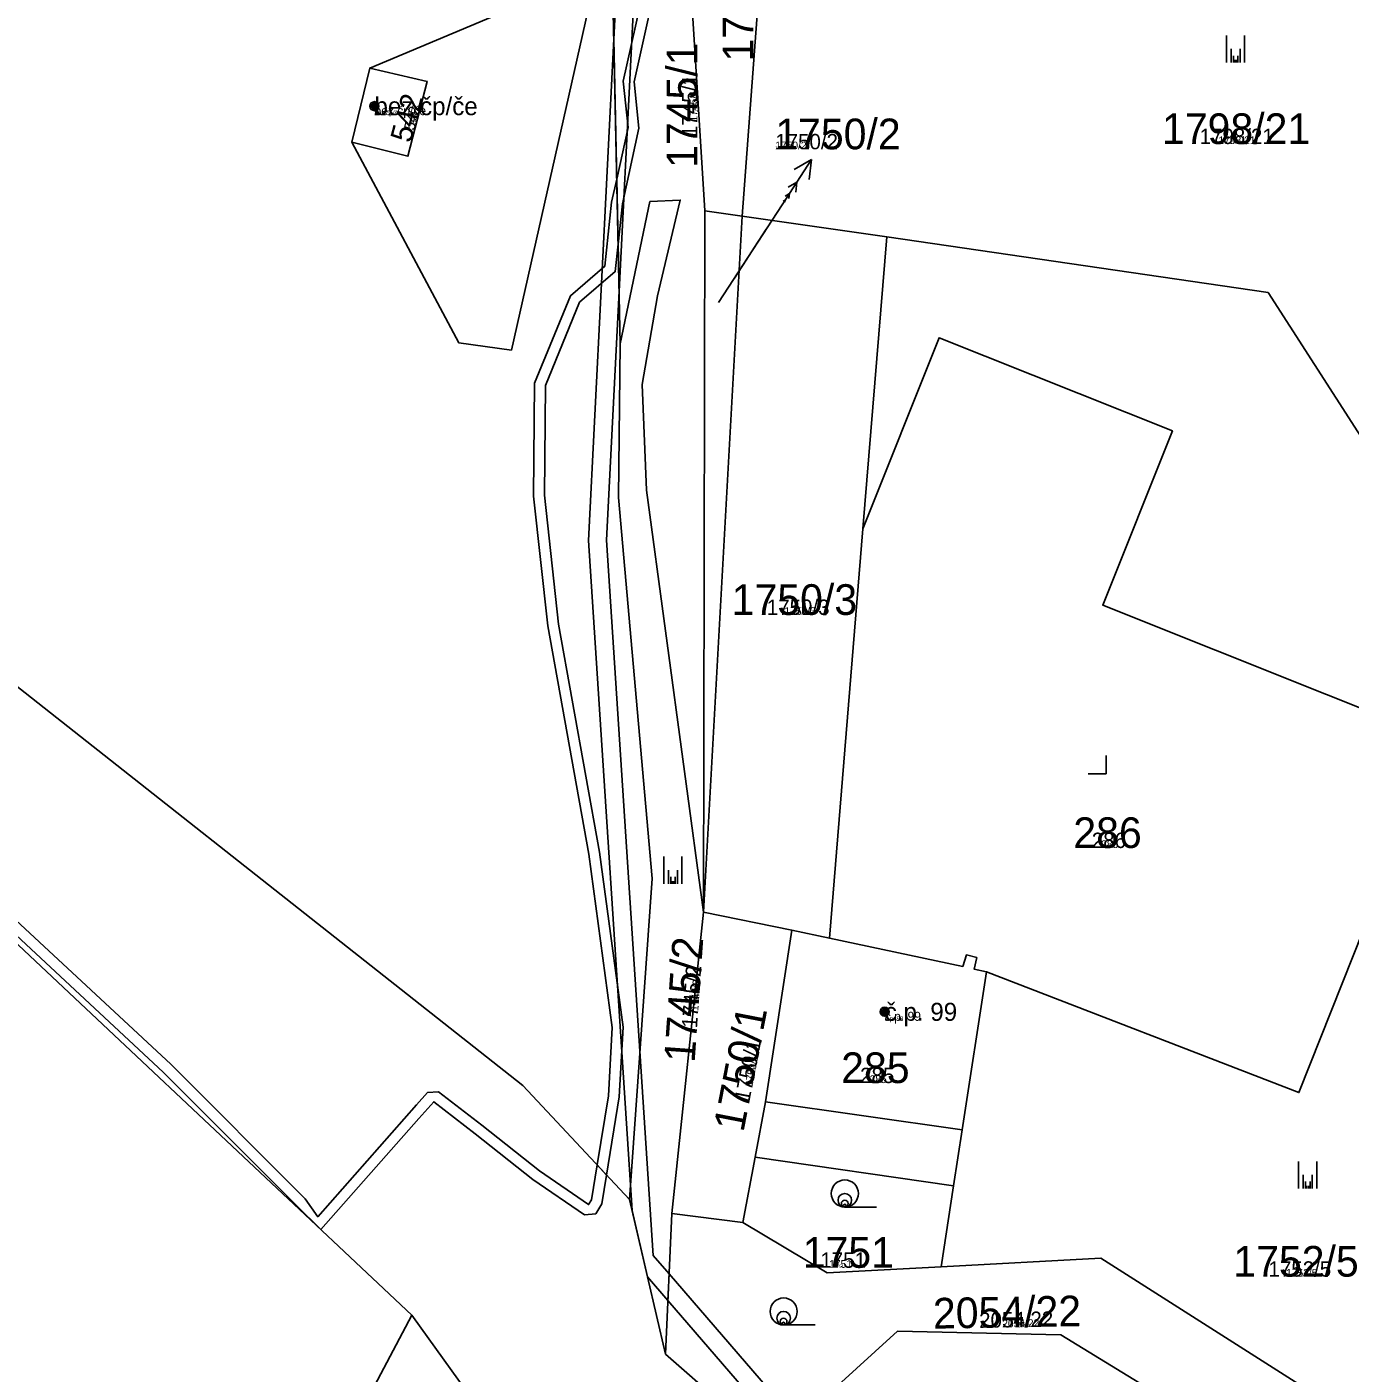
# Model space of a CAD drawing. Extents: x -744652 to -739090, y -980828 to -975855.
# Drawn here: x -743017.5 to -742944.2, y -978382.8 to -978308.1 of the extents above; entities that cross this region are included whole.
import ezdxf

# ---------------------------------------------------------------- set-up
doc = ezdxf.new("R2010")
doc.units = 0
for name, color, linetype in [('KAT_02_hranice parcel', 7, 'Continuous'), ('KAT_03_1000_st čísla parcelní', 7, 'Continuous'), ('KAT_03_1000_čísla parcelní', 7, 'Continuous'), ('KAT_03_1000_čísla popisná', 7, 'Continuous'), ('KAT_03_100_st čísla parcelní', 7, 'Continuous'), ('KAT_03_100_čísla parcelní', 7, 'Continuous'), ('KAT_03_100_čísla popisná', 7, 'Continuous'), ('KAT_03_250_st čísla parcelní', 7, 'Continuous'), ('KAT_03_250_čísla parcelní', 7, 'Continuous'), ('KAT_03_250_čísla popisná', 7, 'Continuous'), ('KAT_03_500_st čísla parcelní', 7, 'Continuous'), ('KAT_03_500_čísla parcelní', 7, 'Continuous'), ('KAT_03_500_čísla popisná', 7, 'Continuous'), ('KAT_04_vnitřní kresba', 7, 'Continuous'), ('KAT_05_1000_značky kultur', 7, 'Continuous'), ('KAT_05_100_značky kultur', 7, 'Continuous'), ('KAT_05_250_značky kultur', 7, 'Continuous'), ('KAT_05_500_značky kultur', 7, 'Continuous'), ('KAT_07_1000_značky budov', 7, 'Continuous'), ('KAT_07_100_značky budov', 7, 'Continuous'), ('KAT_07_500_značky budov', 7, 'Continuous'), ('KAT_10_věcná břemena', 7, 'Continuous'), ('KAT_12_pomocná šipka', 7, 'Continuous'), ('KAT_14_plocha_budovy', 7, 'Continuous')]:
    doc.layers.add(name, color=color, linetype=linetype)

msp = doc.modelspace()

# ---------------------------------------------------------------- linework, layer by layer
at = {"layer": 'KAT_02_hranice parcel'}
for p, q in [((-742984.62, -978325.71), (-742985.54, -978283.33)), ((-742976, -978293.7), (-742977.86, -978318.64)), ((-742979.93, -978318.34), (-742981.37, -978295.55)), ((-742980.01, -978357.22), (-742979.93, -978318.34)), ((-742980.01, -978357.22), (-742977.86, -978318.64)), ((-742977.86, -978318.64), (-742979.93, -978318.34)), ((-742969.85, -978319.79), (-742977.86, -978318.64)), ((-742969.85, -978319.79), (-742971.17, -978335.96)), ((-742971.17, -978335.96), (-742973.03, -978358.66)), ((-742981.77, -978373.92), (-742980.01, -978357.22)), ((-742980.01, -978357.22), (-742975.11, -978358.22)), ((-742975.11, -978358.22), (-742976.57, -978367.73)), ((-742973.03, -978358.66), (-742975.11, -978358.22)), ((-742965.63, -978360.23), (-742973.03, -978358.66)), ((-742965.66, -978369.29), (-742964.31, -978360.52)), ((-742976.57, -978367.73), (-742977.15, -978370.8)), ((-742966.14, -978372.38), (-742965.66, -978369.29)), ((-742977.15, -978370.8), (-742977.83, -978374.42)), ((-742977.15, -978370.8), (-742966.14, -978372.38)), ((-742966.83, -978376.87), (-742966.14, -978372.38)), ((-742984.11, -978373.15), (-742982.11, -978381.71)), ((-742982.11, -978381.71), (-742981.77, -978373.92)), ((-742977.83, -978374.42), (-742981.77, -978373.92)), ((-743002.83, -978392.15), (-742996.18, -978379.55)), ((-742996.18, -978379.55), (-742993.11, -978383.82)), ((-742982.11, -978381.71), (-742976.27, -978386.83))]:
    msp.add_line(p, q, dxfattribs=at)
for points in [[(-742998.51, -978310.43), (-742989.26, -978306.53), (-742986.41, -978307.2), (-742990.66, -978326.06), (-742993.57, -978325.66), (-742999.51, -978314.53), (-742998.51, -978310.43)], [(-742984.62, -978325.71), (-742982.98, -978317.83), (-742981.3, -978317.75), (-742982.56, -978323.06), (-742983.41, -978327.96), (-742983.17, -978333.83), (-742980.01, -978357.22)], [(-742925.64, -978357.38), (-742929.86, -978352.16), (-742948.71, -978322.87), (-742969.85, -978319.79)], [(-742964.31, -978360.52), (-742947, -978367.22), (-742939.22, -978347.64), (-742957.87, -978340.2), (-742954.01, -978330.54), (-742966.95, -978325.38), (-742971.17, -978335.96)], [(-742984.11, -978373.15), (-742982.85, -978355.35), (-742984.72, -978334.24), (-742984.62, -978325.71)], [(-742996.18, -978379.55), (-743023.31, -978354.06), (-743037.46, -978342.11), (-743057, -978327.65)], [(-743024.99, -978339.25), (-742990.02, -978366.83), (-742984.11, -978373.15)], [(-742964.31, -978360.52), (-742965, -978360.38), (-742964.86, -978359.73), (-742965.43, -978359.59), (-742965.63, -978360.23)], [(-742977.83, -978374.42), (-742973.15, -978377.2), (-742966.83, -978376.87)], [(-742944.35, -978385.07), (-742957.97, -978376.4), (-742966.83, -978376.87)], [(-742951.86, -978385.75), (-742960.19, -978380.64), (-742969.25, -978380.44), (-742976.27, -978386.83)]]:
    msp.add_lwpolyline(points, dxfattribs=at)
at = {"layer": 'KAT_03_1000_čísla popisná'}
for centre in [(-742998.25, -978312.54), (-742998.25, -978312.54), (-742969.96, -978362.74), (-742969.96, -978362.74)]:
    msp.add_circle(centre, 0.25, dxfattribs=at)
at = {"layer": 'KAT_03_100_čísla popisná'}
for p, q in [((-742975.65, -978318.01), (-742975.487, -978317.758)), ((-742975.487, -978317.758), (-742975.583, -978317.815)), ((-742975.487, -978317.758), (-742975.499, -978317.87)), ((-742977.586, -978320.991), (-742977.234, -978320.449))]:
    msp.add_line(p, q, dxfattribs=at)
for centre in [(-742998.25, -978312.54), (-742998.25, -978312.54), (-742969.96, -978362.74), (-742969.96, -978362.74)]:
    msp.add_circle(centre, 0.025, dxfattribs=at)
at = {"layer": 'KAT_03_250_čísla popisná'}
for p, q in [((-742975.65, -978318.01), (-742974.833, -978316.752)), ((-742974.833, -978316.752), (-742975.316, -978317.035)), ((-742974.833, -978316.752), (-742974.895, -978317.308)), ((-742975.65, -978318.01), (-742975.242, -978317.381)), ((-742975.242, -978317.381), (-742975.483, -978317.522)), ((-742975.242, -978317.381), (-742975.273, -978317.659)), ((-742978.29, -978322.075), (-742976.53, -978319.365)), ((-742977.85, -978321.397), (-742976.97, -978320.042))]:
    msp.add_line(p, q, dxfattribs=at)
for centre in [(-742998.25, -978312.54), (-742998.25, -978312.54), (-742969.96, -978362.74), (-742969.96, -978362.74)]:
    msp.add_circle(centre, 0.0625, dxfattribs=at)
at = {"layer": 'KAT_03_500_čísla popisná'}
for p, q in [((-742975.65, -978318.01), (-742974.833, -978316.752)), ((-742974.833, -978316.752), (-742975.316, -978317.035)), ((-742974.833, -978316.752), (-742974.895, -978317.308)), ((-742978.29, -978322.075), (-742976.53, -978319.365))]:
    msp.add_line(p, q, dxfattribs=at)
for centre in [(-742998.25, -978312.54), (-742998.25, -978312.54), (-742969.96, -978362.74), (-742969.96, -978362.74)]:
    msp.add_circle(centre, 0.125, dxfattribs=at)
at = {"layer": 'KAT_04_vnitřní kresba'}
for p, q in [((-742998.51, -978310.43), (-742995.32, -978311.17)), ((-742995.32, -978311.17), (-742996.4, -978315.32)), ((-742996.4, -978315.32), (-742999.51, -978314.53)), ((-742965.66, -978369.29), (-742976.57, -978367.73))]:
    msp.add_line(p, q, dxfattribs=at)
at = {"layer": 'KAT_05_1000_značky kultur'}
for p, q in [((-742951.011, -978310.12), (-742951.011, -978308.62)), ((-742950.01, -978310.12), (-742950.01, -978308.62)), ((-742957.68, -978349.54), (-742957.68, -978348.54)), ((-742958.681, -978349.54), (-742957.68, -978349.54)), ((-742982.211, -978355.64), (-742982.211, -978354.14)), ((-742981.21, -978355.64), (-742981.21, -978354.14)), ((-742947.011, -978372.53), (-742947.011, -978371.03)), ((-742946.01, -978372.53), (-742946.01, -978371.03)), ((-742972.173, -978373.56), (-742970.423, -978373.56)), ((-742975.563, -978380.1), (-742973.813, -978380.1))]:
    msp.add_line(p, q, dxfattribs=at)
for centre in [(-742972.173, -978372.81), (-742975.563, -978379.35)]:
    msp.add_circle(centre, 0.75, dxfattribs=at)
at = {"layer": 'KAT_05_100_značky kultur'}
for p, q in [((-742950.551, -978310.12), (-742950.551, -978309.97)), ((-742950.451, -978310.12), (-742950.451, -978309.97)), ((-742957.68, -978349.54), (-742957.68, -978349.44)), ((-742957.78, -978349.54), (-742957.68, -978349.54)), ((-742981.751, -978355.64), (-742981.751, -978355.49)), ((-742981.651, -978355.64), (-742981.651, -978355.49)), ((-742946.551, -978372.53), (-742946.551, -978372.38)), ((-742946.451, -978372.53), (-742946.451, -978372.38)), ((-742972.179, -978373.56), (-742972.004, -978373.56)), ((-742975.569, -978380.1), (-742975.394, -978380.1))]:
    msp.add_line(p, q, dxfattribs=at)
for centre in [(-742972.179, -978373.485), (-742975.569, -978380.025)]:
    msp.add_circle(centre, 0.075, dxfattribs=at)
at = {"layer": 'KAT_05_250_značky kultur'}
for p, q in [((-742950.628, -978310.12), (-742950.628, -978309.745)), ((-742950.378, -978310.12), (-742950.378, -978309.745)), ((-742957.68, -978349.54), (-742957.68, -978349.29)), ((-742957.93, -978349.54), (-742957.68, -978349.54)), ((-742981.828, -978355.64), (-742981.828, -978355.265)), ((-742981.578, -978355.64), (-742981.578, -978355.265)), ((-742946.628, -978372.53), (-742946.628, -978372.155)), ((-742946.378, -978372.53), (-742946.378, -978372.155)), ((-742972.178, -978373.56), (-742971.741, -978373.56)), ((-742975.568, -978380.1), (-742975.131, -978380.1))]:
    msp.add_line(p, q, dxfattribs=at)
for centre in [(-742972.178, -978373.372), (-742975.568, -978379.912)]:
    msp.add_circle(centre, 0.187, dxfattribs=at)
at = {"layer": 'KAT_05_500_značky kultur'}
for p, q in [((-742950.755, -978310.12), (-742950.755, -978309.37)), ((-742950.255, -978310.12), (-742950.255, -978309.37)), ((-742957.68, -978349.54), (-742957.68, -978349.04)), ((-742958.181, -978349.54), (-742957.68, -978349.54)), ((-742981.956, -978355.64), (-742981.956, -978354.89)), ((-742981.455, -978355.64), (-742981.455, -978354.89)), ((-742946.755, -978372.53), (-742946.755, -978371.78)), ((-742946.255, -978372.53), (-742946.255, -978371.78)), ((-742972.177, -978373.56), (-742971.302, -978373.56)), ((-742975.567, -978380.1), (-742974.692, -978380.1))]:
    msp.add_line(p, q, dxfattribs=at)
for centre in [(-742972.176, -978373.185), (-742975.566, -978379.725)]:
    msp.add_circle(centre, 0.375, dxfattribs=at)
at = {"layer": 'KAT_07_1000_značky budov'}
for centre in [(-742998.257, -978312.539), (-742969.967, -978362.739)]:
    msp.add_circle(centre, 0.175, dxfattribs=at)
at = {"layer": 'KAT_07_100_značky budov'}
for centre in [(-742998.251, -978312.54), (-742969.961, -978362.74)]:
    msp.add_circle(centre, 0.0175, dxfattribs=at)
at = {"layer": 'KAT_07_500_značky budov'}
for centre, radius in [((-742998.253, -978312.54), 0.0875), ((-742998.252, -978312.54), 0.0438), ((-742969.963, -978362.74), 0.0875), ((-742969.962, -978362.74), 0.0438)]:
    msp.add_circle(centre, radius, dxfattribs=at)
at = {"layer": 'KAT_10_věcná břemena'}
for points in [[(-742983.39, -978297.13), (-742981.49, -978287.34), (-742981.5, -978286.28), (-742982.2, -978285.77), (-742984.39, -978297), (-742984.98, -978308.83), (-742984.68, -978322.79)], [(-742981.26, -978297.79), (-742982.86, -978303.97), (-742984.46, -978311.15), (-742984.19, -978313.72), (-742984.82, -978316.58), (-742984.74, -978320.19), (-742984.5, -978317.96), (-742983.59, -978313.76), (-742983.86, -978311.19), (-742982.28, -978304.11), (-742981.12, -978299.62), (-742981.24, -978297.67)], [(-742985.38, -978336.6), (-742984.68, -978322.79), (-742984.98, -978308.83), (-742986.38, -978336.61), (-742983.97, -978373.76), (-742983.11, -978377.43), (-742981.98, -978378.74), (-742981.92, -978377.27), (-742982.8, -978376.25)], [(-742984.68, -978367.45), (-742984.47, -978363.59), (-742985.77, -978353.9), (-742988.04, -978341.26), (-742988.83, -978334.11), (-742988.77, -978328.02), (-742986.89, -978323.41), (-742984.9, -978321.71), (-742984.74, -978320.19), (-742984.82, -978316.58), (-742985.1, -978317.86), (-742985.48, -978321.41), (-742987.39, -978323.05), (-742989.37, -978327.9), (-742989.43, -978334.15), (-742988.64, -978341.34), (-742986.37, -978354), (-742985.07, -978363.61), (-742985.28, -978367.39), (-742985.91, -978371.23), (-742985.38, -978371.79)], [(-742968, -978393.39), (-742981.92, -978377.27), (-742981.98, -978378.74), (-742971.02, -978391.44), (-742968.4, -978393.73)]]:
    msp.add_lwpolyline(points, close=True, dxfattribs=at)
msp.add_lwpolyline([(-743021.67, -978355.2), (-743009.97, -978366.08), (-743002.55, -978373.49), (-743001.22, -978374.81), (-742995.8, -978368.66), (-742994.96, -978367.73), (-742992.66, -978369.5), (-742989.47, -978372.03), (-742986.61, -978374), (-742985.98, -978373.93), (-742985.64, -978373.38), (-742985.38, -978371.79), (-742985.91, -978371.23), (-742986.22, -978373.16), (-742986.38, -978373.43), (-742989.11, -978371.55), (-742992.3, -978369.02), (-742994.7, -978367.17), (-742995.31, -978367.22), (-742995.92, -978367.9), (-743001.4, -978374.1), (-743002.09, -978373.11), (-743009.55, -978365.64), (-743021.27, -978354.76)], dxfattribs=at)
at = {"layer": 'KAT_12_pomocná šipka'}
for p, q in [((-742975.65, -978318.01), (-742974.016, -978315.493)), ((-742974.016, -978315.493), (-742974.981, -978316.06)), ((-742974.016, -978315.493), (-742974.141, -978316.606)), ((-742979.17, -978323.43), (-742975.65, -978318.01))]:
    msp.add_line(p, q, dxfattribs=at)
at = {"layer": 'KAT_14_plocha_budovy'}
for points in [[(-742999.51, -978314.53), (-742996.4, -978315.32), (-742995.32, -978311.17), (-742998.51, -978310.43)], [(-742965.63, -978360.23), (-742973.03, -978358.66), (-742975.11, -978358.22), (-742976.57, -978367.73), (-742965.66, -978369.29), (-742964.31, -978360.52), (-742965, -978360.38), (-742964.86, -978359.73), (-742965.43, -978359.59)]]:
    msp.add_lwpolyline(points, close=True, dxfattribs=at)

# ---------------------------------------------------------------- texts
at = {"layer": 'KAT_03_1000_st čísla parcelní'}
msp.add_text('542', height=1.19, rotation=75, dxfattribs=at).set_placement((-742996.243, -978314.619))
for s, p in [('286', (-742959.504, -978353.66)), ('285', (-742972.374, -978366.69))]:
    msp.add_text(s, height=1.7, dxfattribs=at).set_placement(p)
at = {"layer": 'KAT_03_1000_čísla parcelní'}
for s, rotation, p in [('1798/23', 90, (-742977.24, -978310.068)), ('1745/1', 90, (-742980.35, -978315.965)), ('1745/2', 86, (-742980.502, -978365.586)), ('1750/1', 79, (-742977.796, -978369.457)), ('2054/22', 1, (-742967.272, -978380.306))]:
    msp.add_text(s, height=1.7, rotation=rotation, dxfattribs=at).set_placement(p)
for s, p in [('1798/21', (-742954.588, -978314.64)), ('1750/2', (-742976.03, -978314.93)), ('1750/3', (-742978.445, -978340.74)), ('1751', (-742974.507, -978376.93)), ('1752/5', (-742950.635, -978377.42))]:
    msp.add_text(s, height=1.7, dxfattribs=at).set_placement(p)
at = {"layer": 'KAT_03_1000_čísla popisná'}
for s, height, p in [('bez čp/če', 1, (-742998.25, -978313.04)), ('286', 0.017, (-742957.47, -978353.66)), ('č.p. 99', 1, (-742969.96, -978363.24)), ('285', 0.017, (-742970.294, -978366.69))]:
    msp.add_text(s, height=height, dxfattribs=at).set_placement(p)
msp.add_text('542', height=0.0119, rotation=75, dxfattribs=at).set_placement((-742995.871, -978313.23))
at = {"layer": 'KAT_03_100_st čísla parcelní'}
msp.add_text('542', height=0.119, rotation=75, dxfattribs=at).set_placement((-742995.905, -978313.356))
for s, p in [('286', (-742957.655, -978353.66)), ('285', (-742970.483, -978366.69))]:
    msp.add_text(s, height=0.17, dxfattribs=at).set_placement(p)
at = {"layer": 'KAT_03_100_čísla parcelní'}
for s, rotation, p in [('1745/1', 90, (-742980.35, -978312.875)), ('1745/2', 86, (-742980.26, -978362.125)), ('1750/1', 79, (-742977.202, -978366.4)), ('2054/22', 1, (-742962.677, -978380.226))]:
    msp.add_text(s, height=0.17, rotation=rotation, dxfattribs=at).set_placement(p)
for s, p in [('1750/2', (-742976.03, -978314.93)), ('1798/21', (-742950.83, -978314.64)), ('1750/3', (-742974.94, -978340.74)), ('1751', (-742972.748, -978376.93)), ('1752/5', (-742947.123, -978377.42))]:
    msp.add_text(s, height=0.17, dxfattribs=at).set_placement(p)
at = {"layer": 'KAT_03_100_čísla popisná'}
for s, height, p in [('bez čp/če', 0.1, (-742998.25, -978313.04)), ('286', 0.0017, (-742957.452, -978353.66)), ('č.p. 99', 0.1, (-742969.96, -978363.24)), ('285', 0.0017, (-742970.275, -978366.69))]:
    msp.add_text(s, height=height, dxfattribs=at).set_placement(p)
msp.add_text('542', height=0.00119, rotation=75, dxfattribs=at).set_placement((-742995.868, -978313.218))
at = {"layer": 'KAT_03_250_st čísla parcelní'}
msp.add_text('542', height=0.2975, rotation=75, dxfattribs=at).set_placement((-742995.961, -978313.567))
for s, p in [('286', (-742957.963, -978353.66)), ('285', (-742970.798, -978366.69))]:
    msp.add_text(s, height=0.425, dxfattribs=at).set_placement(p)
at = {"layer": 'KAT_03_250_čísla parcelní'}
for s, rotation, p in [('1745/1', 90, (-742980.35, -978313.39)), ('1745/2', 86, (-742980.3, -978362.702)), ('1750/1', 79, (-742977.301, -978366.91)), ('2054/22', 1, (-742963.443, -978380.239))]:
    msp.add_text(s, height=0.425, rotation=rotation, dxfattribs=at).set_placement(p)
for s, p in [('1798/21', (-742951.456, -978314.64)), ('1750/2', (-742976.03, -978314.93)), ('1750/3', (-742975.524, -978340.74)), ('1751', (-742973.041, -978376.93)), ('1752/5', (-742947.709, -978377.42))]:
    msp.add_text(s, height=0.425, dxfattribs=at).set_placement(p)
at = {"layer": 'KAT_03_250_čísla popisná'}
for s, height, p in [('bez čp/če', 0.25, (-742998.25, -978313.04)), ('286', 0.00425, (-742957.455, -978353.66)), ('č.p. 99', 0.25, (-742969.96, -978363.24)), ('285', 0.00425, (-742970.278, -978366.69))]:
    msp.add_text(s, height=height, dxfattribs=at).set_placement(p)
msp.add_text('542', height=0.00297, rotation=75, dxfattribs=at).set_placement((-742995.868, -978313.22))
at = {"layer": 'KAT_03_500_st čísla parcelní'}
msp.add_text('542', height=0.595, rotation=75, dxfattribs=at).set_placement((-742996.055, -978313.918))
for s, p in [('286', (-742958.477, -978353.66)), ('285', (-742971.323, -978366.69))]:
    msp.add_text(s, height=0.85, dxfattribs=at).set_placement(p)
at = {"layer": 'KAT_03_500_čísla parcelní'}
for s, rotation, p in [('1745/1', 90, (-742980.35, -978314.248)), ('1745/2', 86, (-742980.368, -978363.663)), ('1750/1', 79, (-742977.466, -978367.759)), ('2054/22', 1, (-742964.719, -978380.261))]:
    msp.add_text(s, height=0.85, rotation=rotation, dxfattribs=at).set_placement(p)
for s, p in [('1750/2', (-742976.03, -978314.93)), ('1798/21', (-742952.5, -978314.64)), ('1750/3', (-742976.498, -978340.74)), ('1751', (-742973.53, -978376.93)), ('1752/5', (-742948.684, -978377.42))]:
    msp.add_text(s, height=0.85, dxfattribs=at).set_placement(p)
at = {"layer": 'KAT_03_500_čísla popisná'}
for s, height, p in [('bez čp/če', 0.5, (-742998.25, -978313.04)), ('286', 0.0085, (-742957.46, -978353.66)), ('č.p. 99', 0.5, (-742969.96, -978363.24)), ('285', 0.0085, (-742970.283, -978366.69))]:
    msp.add_text(s, height=height, dxfattribs=at).set_placement(p)
msp.add_text('542', height=0.00595, rotation=75, dxfattribs=at).set_placement((-742995.869, -978313.223))

doc.saveas('drawing.dxf')
